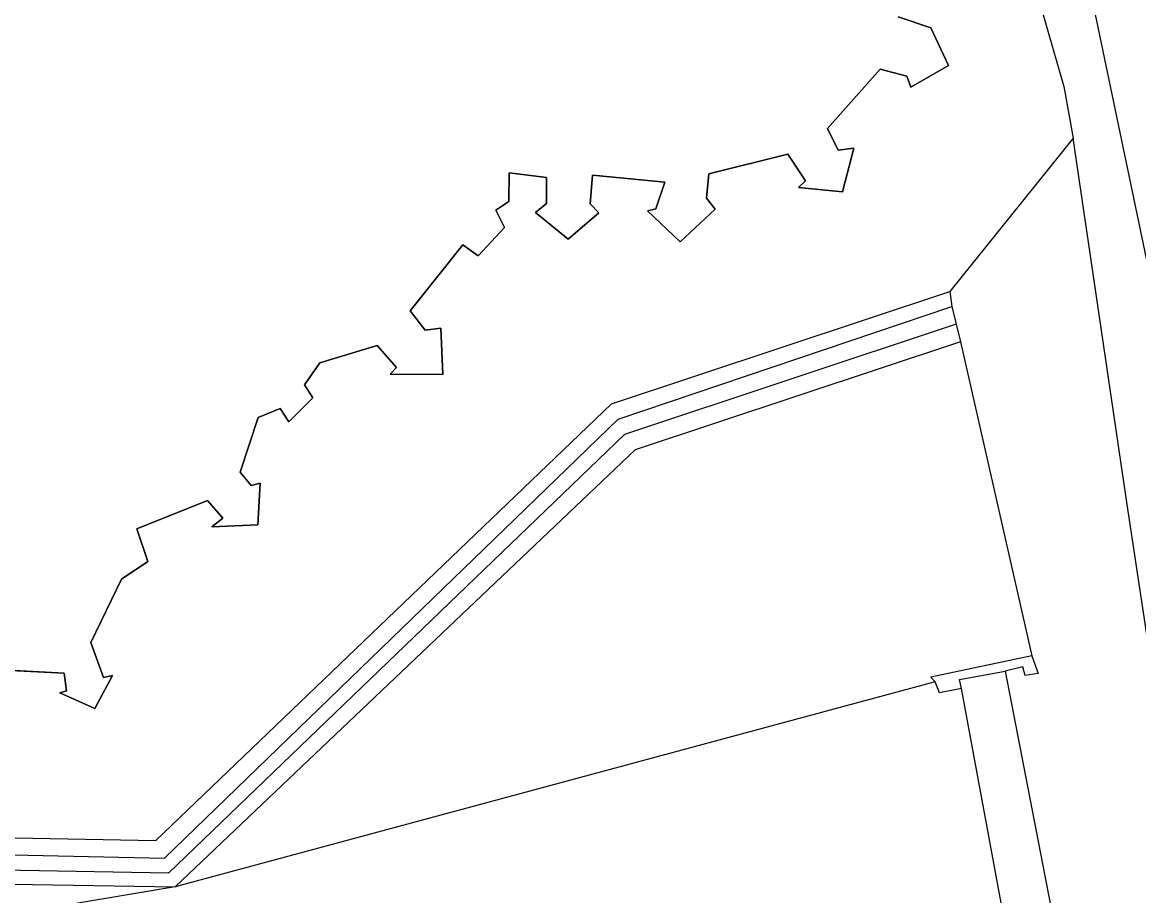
# Model space of a CAD drawing. Extents: x -263423 to -261326, y -1240067 to -1237864.
# Drawn here: x -262772.04 to -262739.62, y -1239625.13 to -1239599.78 of the extents above; entities that cross this region are included whole.
import ezdxf

# ---------------------------------------------------------------- set-up
doc = ezdxf.new("R2010")
doc.units = 0
for name, color, linetype in [('body_kn', 7, 'Continuous'), ('kladpar_hranice', 7, 'Continuous'), ('kladpar_plochy', 7, 'Continuous'), ('tarchy_linie', 7, 'Continuous'), ('zappar_hrandruhpozemk', 7, 'Continuous')]:
    doc.layers.add(name, color=color, linetype=linetype)

msp = doc.modelspace()

# ---------------------------------------------------------------- linework, layer by layer
at = {"layer": 'body_kn'}
for p, q in [((-262745.66, -1239599.94), (-262745.66, -1239599.94)), ((-262745.15, -1239601.03), (-262745.15, -1239601.03)), ((-262747.13, -1239601.14), (-262747.13, -1239601.14)), ((-262746.36, -1239601.34), (-262746.36, -1239601.34)), ((-262746.24, -1239601.66), (-262746.24, -1239601.66)), ((-262741.8, -1239601.64), (-262741.8, -1239601.64)), ((-262748.66, -1239602.86), (-262748.66, -1239602.86)), ((-262741.53, -1239603.14), (-262741.53, -1239603.14)), ((-262741.53, -1239603.14), (-262741.53, -1239603.14)), ((-262749.81, -1239603.61), (-262749.81, -1239603.61)), ((-262748.35, -1239603.49), (-262748.35, -1239603.49)), ((-262747.9, -1239603.43), (-262747.9, -1239603.43)), ((-262757.9, -1239604.15), (-262757.9, -1239604.15)), ((-262756.82, -1239604.28), (-262756.82, -1239604.28)), ((-262755.48, -1239604.22), (-262755.48, -1239604.22)), ((-262752.11, -1239604.18), (-262752.11, -1239604.18)), ((-262753.38, -1239604.42), (-262753.38, -1239604.42)), ((-262749.5, -1239604.57), (-262749.5, -1239604.57)), ((-262749.3, -1239604.38), (-262749.3, -1239604.38)), ((-262752.17, -1239604.88), (-262752.17, -1239604.88)), ((-262748.22, -1239604.7), (-262748.22, -1239604.7)), ((-262758.29, -1239605.23), (-262758.29, -1239605.23)), ((-262757.91, -1239604.98), (-262757.91, -1239604.98)), ((-262756.82, -1239605.04), (-262756.82, -1239605.04)), ((-262755.55, -1239605.05), (-262755.55, -1239605.05)), ((-262753.89, -1239605.25), (-262753.89, -1239605.25)), ((-262753.64, -1239605.19), (-262753.64, -1239605.19)), ((-262751.92, -1239605.2), (-262751.92, -1239605.2)), ((-262757.14, -1239605.3), (-262757.14, -1239605.3)), ((-262755.3, -1239605.31), (-262755.3, -1239605.31)), ((-262758.04, -1239605.74), (-262758.04, -1239605.74)), ((-262759.25, -1239606.24), (-262759.25, -1239606.24)), ((-262756.19, -1239606.07), (-262756.19, -1239606.07)), ((-262752.94, -1239606.15), (-262752.94, -1239606.15)), ((-262758.8, -1239606.56), (-262758.8, -1239606.56)), ((-262745.11, -1239607.59), (-262745.11, -1239607.59)), ((-262745.11, -1239607.59), (-262745.11, -1239607.59)), ((-262760.78, -1239608.15), (-262760.78, -1239608.15)), ((-262745.05, -1239608.03), (-262745.05, -1239608.03)), ((-262745.05, -1239608.03), (-262745.05, -1239608.03)), ((-262744.92, -1239608.54), (-262744.92, -1239608.54)), ((-262744.92, -1239608.54), (-262744.92, -1239608.54)), ((-262760.34, -1239608.72), (-262760.34, -1239608.72)), ((-262759.89, -1239608.66), (-262759.89, -1239608.66)), ((-262761.74, -1239609.16), (-262761.74, -1239609.16)), ((-262744.8, -1239609.05), (-262744.8, -1239609.05)), ((-262744.8, -1239609.05), (-262744.8, -1239609.05)), ((-262763.4, -1239609.66), (-262763.4, -1239609.66)), ((-262761.17, -1239609.8), (-262761.17, -1239609.8)), ((-262761.36, -1239609.99), (-262761.36, -1239609.99)), ((-262759.83, -1239610), (-262759.83, -1239610)), ((-262763.85, -1239610.3), (-262763.85, -1239610.3)), ((-262763.6, -1239610.68), (-262763.6, -1239610.68)), ((-262764.55, -1239610.99), (-262764.55, -1239610.99)), ((-262754.93, -1239610.85), (-262754.93, -1239610.85)), ((-262754.93, -1239610.85), (-262754.93, -1239610.85)), ((-262765.19, -1239611.25), (-262765.19, -1239611.25)), ((-262764.3, -1239611.38), (-262764.3, -1239611.38)), ((-262754.74, -1239611.3), (-262754.74, -1239611.3)), ((-262754.74, -1239611.3), (-262754.74, -1239611.3)), ((-262754.55, -1239611.74), (-262754.55, -1239611.74)), ((-262754.55, -1239611.74), (-262754.55, -1239611.74)), ((-262754.24, -1239612.19), (-262754.24, -1239612.19)), ((-262754.24, -1239612.19), (-262754.24, -1239612.19)), ((-262765.71, -1239612.84), (-262765.71, -1239612.84)), ((-262765.39, -1239613.22), (-262765.39, -1239613.22)), ((-262765.13, -1239613.16), (-262765.13, -1239613.16)), ((-262766.66, -1239613.66), (-262766.66, -1239613.66)), ((-262739.96, -1239613.78), (-262739.96, -1239613.78)), ((-262766.22, -1239614.17), (-262766.22, -1239614.17)), ((-262765.2, -1239614.37), (-262765.2, -1239614.37)), ((-262768.71, -1239614.48), (-262768.71, -1239614.48)), ((-262766.54, -1239614.42), (-262766.54, -1239614.42)), ((-262768.39, -1239615.43), (-262768.39, -1239615.43)), ((-262769.16, -1239615.94), (-262769.16, -1239615.94)), ((-262770.05, -1239617.78), (-262770.05, -1239617.78)), ((-262742.73, -1239618.17), (-262742.73, -1239618.17)), ((-262742.73, -1239618.17), (-262742.73, -1239618.17)), ((-262742.99, -1239618.49), (-262742.99, -1239618.49)), ((-262742.99, -1239618.49), (-262742.99, -1239618.49)), ((-262770.82, -1239618.67), (-262770.82, -1239618.67)), ((-262769.68, -1239618.8), (-262769.68, -1239618.8)), ((-262769.42, -1239618.74), (-262769.42, -1239618.74)), ((-262745.66, -1239618.79), (-262745.66, -1239618.79)), ((-262745.66, -1239618.79), (-262745.66, -1239618.79)), ((-262744.83, -1239618.86), (-262744.83, -1239618.86)), ((-262744.83, -1239618.86), (-262744.83, -1239618.86)), ((-262743.5, -1239618.61), (-262743.5, -1239618.61)), ((-262743.5, -1239618.61), (-262743.5, -1239618.61)), ((-262742.92, -1239618.74), (-262742.92, -1239618.74)), ((-262742.92, -1239618.74), (-262742.92, -1239618.74)), ((-262742.54, -1239618.68), (-262742.54, -1239618.68)), ((-262742.54, -1239618.68), (-262742.54, -1239618.68)), ((-262770.76, -1239619.18), (-262770.76, -1239619.18)), ((-262745.53, -1239618.92), (-262745.53, -1239618.92)), ((-262745.53, -1239618.92), (-262745.53, -1239618.92)), ((-262744.77, -1239619.12), (-262744.77, -1239619.12)), ((-262744.77, -1239619.12), (-262744.77, -1239619.12)), ((-262770.95, -1239619.24), (-262770.95, -1239619.24)), ((-262745.41, -1239619.24), (-262745.41, -1239619.24)), ((-262745.41, -1239619.24), (-262745.41, -1239619.24)), ((-262769.93, -1239619.7), (-262769.93, -1239619.7)), ((-262768.16, -1239623.53), (-262768.16, -1239623.53)), ((-262768.16, -1239623.53), (-262768.16, -1239623.53)), ((-262767.91, -1239624.04), (-262767.91, -1239624.04)), ((-262767.91, -1239624.04), (-262767.91, -1239624.04)), ((-262767.79, -1239624.48), (-262767.79, -1239624.48)), ((-262767.6, -1239624.87), (-262767.6, -1239624.87))]:
    msp.add_line(p, q, dxfattribs=at)
at = {"layer": 'kladpar_hranice'}
for points in [[(-262746.61, -1239599.62), (-262745.66, -1239599.94), (-262745.15, -1239601.03), (-262746.24, -1239601.66), (-262746.36, -1239601.34), (-262747.13, -1239601.14), (-262748.66, -1239602.86), (-262748.35, -1239603.49), (-262747.9, -1239603.43), (-262748.22, -1239604.7), (-262749.5, -1239604.57), (-262749.3, -1239604.38), (-262749.81, -1239603.61), (-262752.11, -1239604.18), (-262752.17, -1239604.88), (-262751.92, -1239605.2), (-262752.94, -1239606.15), (-262753.89, -1239605.25), (-262753.64, -1239605.19), (-262753.38, -1239604.42), (-262755.48, -1239604.22), (-262755.55, -1239605.05), (-262755.3, -1239605.31), (-262756.19, -1239606.07), (-262757.14, -1239605.3), (-262756.82, -1239605.04), (-262756.82, -1239604.28), (-262757.9, -1239604.15), (-262757.91, -1239604.98), (-262758.29, -1239605.23), (-262758.04, -1239605.74), (-262758.8, -1239606.56), (-262759.25, -1239606.24), (-262760.78, -1239608.15), (-262760.34, -1239608.72), (-262759.89, -1239608.66), (-262759.83, -1239610), (-262761.36, -1239609.99), (-262761.17, -1239609.8), (-262761.74, -1239609.16), (-262763.4, -1239609.66), (-262763.85, -1239610.3), (-262763.6, -1239610.68), (-262764.3, -1239611.38), (-262764.55, -1239610.99), (-262765.19, -1239611.25), (-262765.71, -1239612.84), (-262765.39, -1239613.22), (-262765.13, -1239613.16), (-262765.2, -1239614.37), (-262766.54, -1239614.42), (-262766.22, -1239614.17), (-262766.66, -1239613.66), (-262768.71, -1239614.48), (-262768.39, -1239615.43), (-262769.16, -1239615.94), (-262770.05, -1239617.78), (-262769.68, -1239618.8), (-262769.42, -1239618.74), (-262769.93, -1239619.7), (-262770.95, -1239619.24), (-262770.76, -1239619.18), (-262770.82, -1239618.67), (-262773.56, -1239618.53)], [(-262773.56, -1239618.53), (-262770.82, -1239618.67), (-262770.76, -1239619.18), (-262770.95, -1239619.24), (-262769.93, -1239619.7), (-262769.42, -1239618.74), (-262769.68, -1239618.8), (-262770.05, -1239617.78), (-262769.16, -1239615.94), (-262768.39, -1239615.43), (-262768.71, -1239614.48), (-262766.66, -1239613.66), (-262766.22, -1239614.17), (-262766.54, -1239614.42), (-262765.2, -1239614.37), (-262765.13, -1239613.16), (-262765.39, -1239613.22), (-262765.71, -1239612.84), (-262765.19, -1239611.25), (-262764.55, -1239610.99), (-262764.3, -1239611.38), (-262763.6, -1239610.68), (-262763.85, -1239610.3), (-262763.4, -1239609.66), (-262761.74, -1239609.16), (-262761.17, -1239609.8), (-262761.36, -1239609.99), (-262759.83, -1239610), (-262759.89, -1239608.66), (-262760.34, -1239608.72), (-262760.78, -1239608.15), (-262759.25, -1239606.24), (-262758.8, -1239606.56), (-262758.04, -1239605.74), (-262758.29, -1239605.23), (-262757.91, -1239604.98), (-262757.9, -1239604.15), (-262756.82, -1239604.28), (-262756.82, -1239605.04), (-262757.14, -1239605.3), (-262756.19, -1239606.07), (-262755.3, -1239605.31), (-262755.55, -1239605.05), (-262755.48, -1239604.22), (-262753.38, -1239604.42), (-262753.64, -1239605.19), (-262753.89, -1239605.25), (-262752.94, -1239606.15), (-262751.92, -1239605.2), (-262752.17, -1239604.88), (-262752.11, -1239604.18), (-262749.81, -1239603.61), (-262749.3, -1239604.38), (-262749.5, -1239604.57), (-262748.22, -1239604.7), (-262747.9, -1239603.43), (-262748.35, -1239603.49), (-262748.66, -1239602.86), (-262747.13, -1239601.14), (-262746.36, -1239601.34), (-262746.24, -1239601.66), (-262745.15, -1239601.03), (-262745.66, -1239599.94), (-262746.61, -1239599.62)]]:
    msp.add_lwpolyline(points, dxfattribs=at)
at = {"layer": 'kladpar_plochy'}
for p, q in [((-262745.66, -1239599.94), (-262746.61, -1239599.62)), ((-262745.15, -1239601.03), (-262745.66, -1239599.94)), ((-262746.24, -1239601.66), (-262745.15, -1239601.03)), ((-262748.66, -1239602.86), (-262747.13, -1239601.14)), ((-262747.13, -1239601.14), (-262746.36, -1239601.34)), ((-262746.36, -1239601.34), (-262746.24, -1239601.66)), ((-262748.35, -1239603.49), (-262748.66, -1239602.86)), ((-262752.11, -1239604.18), (-262749.81, -1239603.61)), ((-262749.81, -1239603.61), (-262749.3, -1239604.38)), ((-262747.9, -1239603.43), (-262748.35, -1239603.49)), ((-262748.22, -1239604.7), (-262747.9, -1239603.43)), ((-262757.91, -1239604.98), (-262757.9, -1239604.15)), ((-262757.9, -1239604.15), (-262756.82, -1239604.28)), ((-262756.82, -1239604.28), (-262756.82, -1239605.04)), ((-262755.55, -1239605.05), (-262755.48, -1239604.22)), ((-262755.48, -1239604.22), (-262753.38, -1239604.42)), ((-262752.17, -1239604.88), (-262752.11, -1239604.18)), ((-262753.38, -1239604.42), (-262753.64, -1239605.19)), ((-262749.3, -1239604.38), (-262749.5, -1239604.57)), ((-262749.5, -1239604.57), (-262748.22, -1239604.7)), ((-262751.92, -1239605.2), (-262752.17, -1239604.88)), ((-262758.29, -1239605.23), (-262757.91, -1239604.98)), ((-262758.04, -1239605.74), (-262758.29, -1239605.23)), ((-262756.82, -1239605.04), (-262757.14, -1239605.3)), ((-262755.3, -1239605.31), (-262755.55, -1239605.05)), ((-262753.64, -1239605.19), (-262753.89, -1239605.25)), ((-262753.89, -1239605.25), (-262752.94, -1239606.15)), ((-262752.94, -1239606.15), (-262751.92, -1239605.2)), ((-262757.14, -1239605.3), (-262756.19, -1239606.07)), ((-262756.19, -1239606.07), (-262755.3, -1239605.31)), ((-262758.8, -1239606.56), (-262758.04, -1239605.74)), ((-262760.78, -1239608.15), (-262759.25, -1239606.24)), ((-262759.25, -1239606.24), (-262758.8, -1239606.56)), ((-262760.34, -1239608.72), (-262760.78, -1239608.15)), ((-262759.89, -1239608.66), (-262760.34, -1239608.72)), ((-262759.83, -1239610), (-262759.89, -1239608.66)), ((-262763.4, -1239609.66), (-262761.74, -1239609.16)), ((-262761.74, -1239609.16), (-262761.17, -1239609.8)), ((-262763.85, -1239610.3), (-262763.4, -1239609.66)), ((-262761.17, -1239609.8), (-262761.36, -1239609.99)), ((-262761.36, -1239609.99), (-262759.83, -1239610)), ((-262763.6, -1239610.68), (-262763.85, -1239610.3)), ((-262764.3, -1239611.38), (-262763.6, -1239610.68)), ((-262765.19, -1239611.25), (-262764.55, -1239610.99)), ((-262764.55, -1239610.99), (-262764.3, -1239611.38)), ((-262765.71, -1239612.84), (-262765.19, -1239611.25)), ((-262765.39, -1239613.22), (-262765.71, -1239612.84)), ((-262765.13, -1239613.16), (-262765.39, -1239613.22)), ((-262765.2, -1239614.37), (-262765.13, -1239613.16)), ((-262768.71, -1239614.48), (-262766.66, -1239613.66)), ((-262766.66, -1239613.66), (-262766.22, -1239614.17)), ((-262766.22, -1239614.17), (-262766.54, -1239614.42)), ((-262766.54, -1239614.42), (-262765.2, -1239614.37)), ((-262768.39, -1239615.43), (-262768.71, -1239614.48)), ((-262769.16, -1239615.94), (-262768.39, -1239615.43)), ((-262770.05, -1239617.78), (-262769.16, -1239615.94)), ((-262769.68, -1239618.8), (-262770.05, -1239617.78)), ((-262773.56, -1239618.53), (-262770.82, -1239618.67)), ((-262770.82, -1239618.67), (-262770.76, -1239619.18)), ((-262769.93, -1239619.7), (-262769.42, -1239618.74)), ((-262769.42, -1239618.74), (-262769.68, -1239618.8)), ((-262770.76, -1239619.18), (-262770.95, -1239619.24)), ((-262770.95, -1239619.24), (-262769.93, -1239619.7))]:
    msp.add_line(p, q, dxfattribs=at)
msp.add_lwpolyline([(-262746.61, -1239599.62), (-262745.66, -1239599.94), (-262745.15, -1239601.03), (-262746.24, -1239601.66), (-262746.36, -1239601.34), (-262747.13, -1239601.14), (-262748.66, -1239602.86), (-262748.35, -1239603.49), (-262747.9, -1239603.43), (-262748.22, -1239604.7), (-262749.5, -1239604.57), (-262749.3, -1239604.38), (-262749.81, -1239603.61), (-262752.11, -1239604.18), (-262752.17, -1239604.88), (-262751.92, -1239605.2), (-262752.94, -1239606.15), (-262753.89, -1239605.25), (-262753.64, -1239605.19), (-262753.38, -1239604.42), (-262755.48, -1239604.22), (-262755.55, -1239605.05), (-262755.3, -1239605.31), (-262756.19, -1239606.07), (-262757.14, -1239605.3), (-262756.82, -1239605.04), (-262756.82, -1239604.28), (-262757.9, -1239604.15), (-262757.91, -1239604.98), (-262758.29, -1239605.23), (-262758.04, -1239605.74), (-262758.8, -1239606.56), (-262759.25, -1239606.24), (-262760.78, -1239608.15), (-262760.34, -1239608.72), (-262759.89, -1239608.66), (-262759.83, -1239610), (-262761.36, -1239609.99), (-262761.17, -1239609.8), (-262761.74, -1239609.16), (-262763.4, -1239609.66), (-262763.85, -1239610.3), (-262763.6, -1239610.68), (-262764.3, -1239611.38), (-262764.55, -1239610.99), (-262765.19, -1239611.25), (-262765.71, -1239612.84), (-262765.39, -1239613.22), (-262765.13, -1239613.16), (-262765.2, -1239614.37), (-262766.54, -1239614.42), (-262766.22, -1239614.17), (-262766.66, -1239613.66), (-262768.71, -1239614.48), (-262768.39, -1239615.43), (-262769.16, -1239615.94), (-262770.05, -1239617.78), (-262769.68, -1239618.8), (-262769.42, -1239618.74), (-262769.93, -1239619.7), (-262770.95, -1239619.24), (-262770.76, -1239619.18), (-262770.82, -1239618.67), (-262773.56, -1239618.53)], dxfattribs=at)
at = {"layer": 'tarchy_linie'}
msp.add_lwpolyline([(-262754.61, -1239565.5), (-262741.39, -1239597.13), (-262726.59, -1239667.94)], dxfattribs=at)
at = {"layer": 'zappar_hrandruhpozemk'}
for p, q in [((-262741.53, -1239603.14), (-262745.11, -1239607.59)), ((-262754.93, -1239610.85), (-262745.11, -1239607.59)), ((-262745.11, -1239607.59), (-262745.05, -1239608.03)), ((-262754.74, -1239611.3), (-262745.05, -1239608.03)), ((-262745.05, -1239608.03), (-262744.92, -1239608.54)), ((-262744.92, -1239608.54), (-262754.55, -1239611.74)), ((-262744.92, -1239608.54), (-262744.8, -1239609.05)), ((-262744.8, -1239609.05), (-262754.24, -1239612.19)), ((-262744.8, -1239609.05), (-262742.73, -1239618.17)), ((-262768.16, -1239623.53), (-262754.93, -1239610.85)), ((-262767.91, -1239624.04), (-262754.74, -1239611.3)), ((-262754.24, -1239612.19), (-262767.6, -1239624.87)), ((-262742.73, -1239618.17), (-262745.66, -1239618.79)), ((-262742.73, -1239618.17), (-262742.54, -1239618.68)), ((-262742.99, -1239618.49), (-262743.5, -1239618.61)), ((-262742.92, -1239618.74), (-262742.99, -1239618.49)), ((-262745.66, -1239618.79), (-262745.53, -1239618.92)), ((-262744.83, -1239618.86), (-262743.5, -1239618.61)), ((-262744.77, -1239619.12), (-262744.83, -1239618.86)), ((-262743.5, -1239618.61), (-262742.12, -1239625.75)), ((-262742.54, -1239618.68), (-262742.92, -1239618.74)), ((-262745.53, -1239618.92), (-262767.6, -1239624.87)), ((-262745.41, -1239619.24), (-262745.53, -1239618.92)), ((-262744.77, -1239619.12), (-262745.41, -1239619.24)), ((-262743.52, -1239625.88), (-262744.77, -1239619.12)), ((-262796.77, -1239623), (-262768.16, -1239623.53)), ((-262796.51, -1239623.45), (-262767.91, -1239624.04))]:
    msp.add_line(p, q, dxfattribs=at)
for points in [[(-262744.77, -1239591.33), (-262741.8, -1239601.64), (-262741.53, -1239603.14)], [(-262736.98, -1239633.48), (-262739.96, -1239613.78), (-262741.53, -1239603.14)], [(-262754.55, -1239611.74), (-262767.79, -1239624.48), (-262796.26, -1239623.96)], [(-262796.01, -1239624.41), (-262767.6, -1239624.87), (-262791.5, -1239628.89)]]:
    msp.add_lwpolyline(points, dxfattribs=at)

doc.saveas('drawing.dxf')
